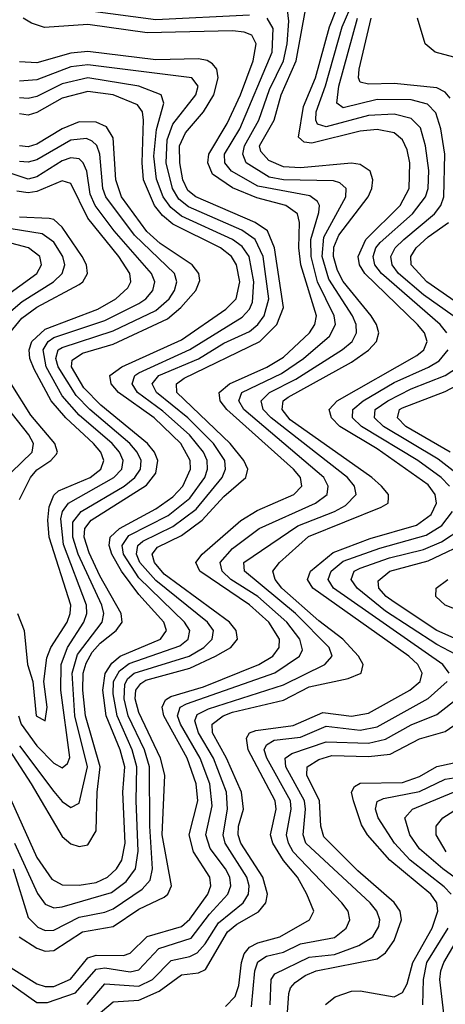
# Model space of a CAD drawing. Header units: inches. Extents: x 990535 to 1117859, y 769386 to 892122.
# Tile 855 of 1056: x 1051330 to 1052330, y 882311 to 884627. Entities that reach past the tile are written whole.
import ezdxf

# ---------------------------------------------------------------- set-up
doc = ezdxf.new("R2010")
doc.units = ezdxf.units.IN
doc.header["$MEASUREMENT"] = 0
doc.layers.add('B0858', color=7, linetype='Continuous')

msp = doc.modelspace()

# ---------------------------------------------------------------- linework, layer by layer
at = {"layer": 'B0858', "color": 5}
for points, elevation in [([(1052333.7, 883890), (1052318.1, 883910), (1052180.1, 884030), (1052165, 884050), (1052160.6, 884070), (1052167.3, 884090), (1052177.5, 884102.5), (1052252.9, 884170), (1052283.7, 884210), (1052289.7, 884230), (1052291.7, 884271.7), (1052284.1, 884330), (1052272, 884372), (1052250, 884394.3), (1052210, 884404.3), (1052150, 884401.6), (1052050, 884374.4), (1052030, 884381.2), (1052025.8, 884390), (1052026.8, 884410), (1052049.1, 884470.9), (1052087.8, 884610), (1052139.7, 884730)], 3260), ([(1051813.7, 882306.3), (1051836.3, 882330), (1051844.8, 882355.2), (1051851.5, 882410), (1051857.9, 882430), (1051870, 882445.9), (1051890, 882456.2), (1051941.3, 882470), (1052011.3, 882510), (1052021.1, 882530), (1052005.1, 882570), (1051983.1, 882610), (1051949.8, 882649.8), (1051925.2, 882690), (1051919.3, 882710), (1051932.5, 882770), (1051930.5, 882790), (1051866.9, 882910), (1051863.2, 882936.8), (1051870.5, 882949.5), (1051884.7, 882955.3), (1051973.1, 882966.9), (1052042.7, 882997.3), (1052110, 882989), (1052150, 882995.6), (1052246.7, 883050), (1052270.9, 883070), (1052276.2, 883090), (1052265.4, 883110), (1052244.8, 883130), (1052018.7, 883290), (1052006.1, 883310), (1052013.7, 883330), (1052066.6, 883373.4), (1052153.4, 883406.6), (1052262.4, 883437.6), (1052297, 883463), (1052309.7, 883490), (1052306.6, 883510), (1052290, 883532.5), (1052170, 883617.4), (1052082.7, 883670), (1052062.9, 883690), (1052057.7, 883710), (1052076.1, 883730), (1052263.3, 883836.7), (1052279.9, 883850), (1052287.4, 883870), (1052281.1, 883890), (1052264.7, 883910), (1052141.3, 884030), (1052128.4, 884050), (1052125.6, 884070), (1052143.4, 884110), (1052224.6, 884190), (1052245.5, 884230), (1052246.9, 884290), (1052240.6, 884320.6), (1052230, 884344.2), (1052210, 884360.3), (1052170, 884368.4), (1052130, 884364.6), (1052016.6, 884336.6), (1051998.6, 884338.6), (1051985.2, 884350), (1051997.4, 884422.6), (1052025.3, 884490), (1052057.9, 884610), (1052089.4, 884690)], 3280), ([(1051488.9, 882311.1), (1051530, 882359.8), (1051610, 882353.7), (1051642.3, 882370), (1051685.8, 882414.2), (1051730, 882424), (1051747.5, 882432.5), (1051766.2, 882453.7), (1051797.2, 882502.8), (1051855.1, 882550), (1051867.8, 882570), (1051869.5, 882590), (1051864.2, 882610), (1051813.2, 882690), (1051808, 882710), (1051818.7, 882770), (1051816.2, 882810), (1051785.3, 882890), (1051750, 882950), (1051741.9, 882978.1), (1051747.3, 882992.7), (1051774.1, 883005.9), (1051950, 883062.9), (1052047.5, 883110), (1052064.7, 883130), (1052057.3, 883150), (1051977.9, 883230), (1051858.5, 883330), (1051856.8, 883350), (1051983.6, 883436.4), (1052069.9, 883470), (1052095.6, 883484.4), (1052120.5, 883510), (1052116.9, 883530), (1052100.2, 883550), (1051921.1, 883690), (1051902.5, 883710), (1051897.3, 883730), (1051917, 883750), (1051979, 883781), (1052088.6, 883851.4), (1052111.4, 883870), (1052121.9, 883890), (1052120.9, 883910), (1052112.1, 883930), (1052056.6, 884016.6), (1052041.3, 884070), (1052045.2, 884114.8), (1052096.5, 884210), (1052097.7, 884230), (1052082.7, 884242.7), (1052067.4, 884247.4), (1051950, 884249.8), (1051916.1, 884256.1), (1051862.7, 884290), (1051854.5, 884310), (1051858.5, 884330), (1051892, 884390), (1051917.4, 884462.6), (1051950.3, 884530), (1051958.9, 884570), (1051962.7, 884622.7), (1051959.6, 884650)], 3340), ([(1051870, 884637.3), (1051650, 884626.5), (1051490, 884647.1)], 3360), ([(1051510, 882283.2), (1051550, 882317.1), (1051610, 882321.3), (1051657.5, 882342.5), (1051710, 882381), (1051750, 882385.3), (1051767.1, 882392.9), (1051818.5, 882481.5), (1051840.5, 882499.5), (1051891.6, 882528.4), (1051908.2, 882550), (1051912.1, 882570), (1051901.8, 882610), (1051850, 882690), (1051843.8, 882710), (1051844.6, 882730), (1051855.9, 882770), (1051851.7, 882810), (1051816.2, 882890), (1051783.5, 882950), (1051782.6, 882970), (1051808.6, 882990), (1051830, 882998.2), (1051950, 883026.1), (1052010, 883057.6), (1052102.4, 883077.6), (1052132.9, 883090), (1052137.6, 883110), (1052126.5, 883130), (1052089.5, 883170), (1052032.8, 883212.8), (1051946.1, 883290), (1051930.4, 883310), (1051925.3, 883330), (1051940.8, 883350), (1052008.5, 883411.5), (1052179.9, 883480.1), (1052196.2, 883490), (1052196.8, 883503.2), (1052196.7, 883510), (1052180.5, 883530), (1052157.8, 883550), (1051965.9, 883685.9), (1051946.6, 883710), (1051949.2, 883730), (1051961.1, 883738.9), (1052110, 883821), (1052150, 883849.4), (1052168.6, 883870), (1052173.8, 883890), (1052168.3, 883910), (1052155.7, 883930), (1052090, 884010.7), (1052076.7, 884036.7), (1052067.7, 884070), (1052068.4, 884091.6), (1052079.8, 884120.2), (1052148.7, 884210), (1052158, 884230), (1052160.3, 884250), (1052154.1, 884270), (1052130, 884286.3), (1052110, 884289.3), (1051990, 884278.2), (1051950, 884280.8), (1051915.4, 884295.4), (1051896.6, 884316.6), (1051893.7, 884330), (1051928, 884390), (1051944.6, 884450), (1051979.7, 884530), (1052001.8, 884650)], 3320), ([(1051303.1, 882363.1), (1051370, 882315.8), (1051395.8, 882315.8), (1051461.6, 882338.4), (1051510, 882393.8), (1051530, 882397.1), (1051590, 882387.6), (1051610, 882392.1), (1051657.1, 882442.9), (1051733.1, 882466.9), (1051776.4, 882523.6), (1051819.2, 882570), (1051826.4, 882590), (1051824, 882610), (1051814, 882630), (1051777.8, 882677.8), (1051767.5, 882710), (1051782.2, 882777.8), (1051776.7, 882830), (1051754.4, 882890), (1051708.3, 882970), (1051701.1, 882990), (1051707.1, 883010), (1051722.4, 883017.6), (1051929.3, 883090.7), (1051987.9, 883130), (1051994.9, 883145.1), (1051988.7, 883170), (1051957.7, 883210), (1051890, 883270.1), (1051825.9, 883310), (1051805.7, 883330), (1051801.1, 883350), (1051830, 883383.5), (1051893.1, 883430), (1052024.9, 883490), (1052052.3, 883510), (1052055.3, 883530), (1052044.6, 883550), (1051856.6, 883710), (1051844.8, 883730), (1051851.9, 883750), (1051945.2, 883794.8), (1051997.3, 883830), (1052057.8, 883882.2), (1052072.4, 883910), (1052069.3, 883930), (1052029.7, 884010), (1052014.8, 884070), (1052014.6, 884110), (1052033.1, 884173.1), (1052034.6, 884190), (1052030, 884198.8), (1052012, 884212), (1051890, 884234.8), (1051827.9, 884270), (1051812, 884290), (1051811.7, 884310), (1051847.3, 884370), (1051923.4, 884550), (1051925.7, 884605.7), (1051911.7, 884630)], 3360), ([(1051310, 882397.3), (1051370, 882359.5), (1051390, 882352.9), (1051410, 882352.9), (1051449.6, 882370.4), (1051490, 882420.6), (1051510, 882427.2), (1051573.9, 882426.1), (1051590, 882431.9), (1051630, 882470.4), (1051710, 882494.2), (1051730, 882511.3), (1051772.6, 882570), (1051779.4, 882590), (1051777.1, 882610), (1051738.6, 882670), (1051728.6, 882710), (1051748.5, 882790), (1051744.8, 882830), (1051723.9, 882890), (1051668.8, 882990), (1051664.6, 883010), (1051672.4, 883027.6), (1051684.9, 883035.1), (1051762, 883058), (1051892.4, 883110), (1051924.6, 883130), (1051940.1, 883150), (1051940.4, 883170), (1051915.3, 883210), (1051870, 883250.5), (1051753.7, 883330), (1051744.3, 883350), (1051758.7, 883370), (1051850, 883449.1), (1051887.9, 883472.1), (1051974.1, 883510), (1051992.9, 883530), (1051990.2, 883550), (1051973.6, 883570), (1051817.1, 883710), (1051801.3, 883730), (1051798.9, 883750), (1051823, 883770), (1051910.7, 883809.3), (1051950, 883833.2), (1052011, 883890), (1052024, 883910), (1052027.7, 883930), (1051990.4, 884050), (1051985.8, 884090), (1051987.5, 884150), (1051982.9, 884170), (1051955.3, 884190), (1051887.4, 884207.4), (1051830, 884231.4), (1051783.2, 884263.2), (1051772.1, 884290), (1051774.3, 884310), (1051817.9, 884382.1), (1051849, 884450), (1051878.7, 884530), (1051886, 884570), (1051876, 884590), (1051857.5, 884597.5), (1051830, 884600), (1051630, 884595.7), (1051490, 884615.2), (1051388.4, 884608.4), (1051358.1, 884618.1), (1051338.5, 884630)], 3380), ([(1052348.9, 883930), (1052279.2, 883979.2), (1052220, 884030), (1052205.4, 884050), (1052202.1, 884070), (1052212.5, 884090), (1052232.8, 884110), (1052304.6, 884170), (1052319.7, 884190), (1052326.7, 884210), (1052329.3, 884310), (1052319.7, 884370), (1052307.9, 884407.9), (1052288.1, 884428.1), (1052250, 884438.2), (1052170, 884439.2), (1052090, 884419.6), (1052075.6, 884430), (1052080.1, 884470), (1052123.8, 884630)], 3240), ([(1052342.1, 884442.1), (1052330, 884456.1), (1052310, 884466.1), (1052210, 884476.7), (1052150, 884474.6), (1052130, 884479.9), (1052126.2, 884490), (1052127.7, 884510), (1052156.4, 884630)], 3220), ([(1052350, 884538.1), (1052306.5, 884550), (1052282.7, 884570), (1052265.1, 884630)], 3180), ([(1051328.5, 882470), (1051370, 882443.2), (1051390, 882436.3), (1051410, 882438), (1051477.9, 882482.1), (1051550, 882494.6), (1051610, 882535.1), (1051670, 882563.6), (1051678.1, 882570), (1051687.1, 882590), (1051665.1, 882710), (1051671.3, 882850), (1051661.2, 882890), (1051610, 882997.1), (1051601.8, 883030), (1051603.2, 883050), (1051614.4, 883065.6), (1051626.7, 883073.3), (1051730, 883101.9), (1051790.3, 883130), (1051825.9, 883150), (1051842, 883170), (1051839.2, 883190), (1051823.5, 883210), (1051670, 883323.1), (1051646.7, 883350), (1051641.3, 883370), (1051654, 883386), (1051710, 883413.3), (1051759.2, 883450), (1051810, 883505.3), (1051861.9, 883550), (1051866.3, 883570), (1051857.1, 883590), (1051825.1, 883630), (1051699.4, 883750), (1051698.3, 883770), (1051716.7, 883783.3), (1051894.5, 883870), (1051934, 883910), (1051950.2, 883950), (1051928.9, 884090), (1051912.6, 884130), (1051883.3, 884150), (1051744.1, 884210), (1051725.2, 884225.2), (1051713.3, 884250), (1051706.2, 884290), (1051705.8, 884330), (1051719.4, 884360.6), (1051762.2, 884410), (1051786.1, 884450), (1051796.5, 884490), (1051793.6, 884510), (1051782.9, 884522.9), (1051770.4, 884530.5), (1051750, 884534.3), (1051650, 884532), (1051490, 884551.7), (1051450, 884548), (1051370, 884525.1), (1051330, 884527.5)], 3420), ([(1051314.4, 882630), (1051350, 882515.8), (1051372.6, 882492.6), (1051390, 882484.9), (1051410, 882485.5), (1051470, 882516.2), (1051530, 882527.9), (1051550, 882536), (1051617.7, 882582.3), (1051636.4, 882603.6), (1051642.5, 882630), (1051635.7, 882730), (1051635.2, 882870), (1051623.4, 882910), (1051585.2, 882990), (1051575.6, 883030), (1051577, 883063), (1051583.6, 883076.4), (1051599, 883090), (1051728.4, 883130), (1051762.9, 883150), (1051782.5, 883170), (1051785.3, 883190), (1051771.6, 883210), (1051650, 883308.2), (1051612.8, 883350), (1051604.5, 883370), (1051607.4, 883390), (1051619.6, 883400.4), (1051690, 883434.6), (1051744.6, 883475.4), (1051805.6, 883550), (1051814.1, 883570), (1051811.9, 883590), (1051785.7, 883630), (1051725.6, 883690), (1051651.4, 883750), (1051641.5, 883770), (1051657.4, 883790), (1051750, 883829.1), (1051810, 883865.6), (1051870, 883893.5), (1051889.9, 883910), (1051904.4, 883930), (1051915.3, 883970), (1051902.3, 884070), (1051883.8, 884110), (1051851.8, 884131.8), (1051726.7, 884186.7), (1051704.4, 884204.4), (1051689.2, 884230), (1051674.7, 884290), (1051676.3, 884343.7), (1051690, 884381), (1051743.8, 884450), (1051749.2, 884470), (1051734.5, 884490), (1051490, 884520.1), (1051450, 884515.5), (1051370, 884485.1), (1051330, 884481.9)], 3440), ([(1051318.2, 882690), (1051372.1, 882572.1), (1051390, 882546.9), (1051410, 882538.3), (1051430, 882540.7), (1051545.7, 882574.3), (1051580.1, 882599.9), (1051602, 882630), (1051608.7, 882671.3), (1051603.7, 882790), (1051605.7, 882870), (1051594.7, 882910), (1051558.9, 882990), (1051550, 883041.5), (1051550.8, 883070), (1051564.3, 883095.7), (1051587.2, 883112.8), (1051706.1, 883153.9), (1051726.1, 883170), (1051729.7, 883190), (1051717.4, 883210), (1051610, 883314.2), (1051574.3, 883370), (1051571.2, 883390), (1051586.6, 883413.4), (1051679, 883461), (1051730, 883501.6), (1051764.8, 883550), (1051771.6, 883570), (1051770.6, 883590), (1051761.7, 883610), (1051729, 883650), (1051666.3, 883706.3), (1051607.1, 883750), (1051594.3, 883770), (1051601, 883790), (1051610, 883796.1), (1051730, 883851.4), (1051853, 883927), (1051870, 883946.1), (1051877.3, 883962.7), (1051880.4, 884010), (1051869.4, 884069.4), (1051853.2, 884093.2), (1051829.9, 884110), (1051710, 884164.8), (1051685, 884185), (1051667.3, 884210), (1051651.5, 884251.5), (1051645.7, 884305.7), (1051651.6, 884368.4), (1051669, 884430), (1051662.3, 884450), (1051609.8, 884470), (1051490, 884489.5), (1051430, 884476), (1051370, 884446.3), (1051350, 884440.9), (1051330, 884443)], 3460), ([(1051301.8, 882810), (1051370, 882656.7), (1051405.8, 882605.8), (1051430, 882592.1), (1051470, 882591.8), (1051510, 882598), (1051536.1, 882610), (1051557.9, 882630), (1051570, 882650), (1051578, 882690), (1051572.6, 882810), (1051577.1, 882870), (1051566.5, 882910), (1051533.7, 882990), (1051525.8, 883050), (1051530.9, 883089.1), (1051546.3, 883113.7), (1051566.4, 883130), (1051660.7, 883170), (1051675.3, 883190), (1051669, 883210), (1051610, 883274.8), (1051569.4, 883330), (1051546.6, 883370), (1051540.2, 883390), (1051542.4, 883410), (1051564.4, 883430), (1051650, 883476.4), (1051690, 883504.9), (1051713.5, 883530), (1051731.4, 883570), (1051730.6, 883590), (1051708.8, 883630), (1051645.8, 883690), (1051562.3, 883750), (1051544.8, 883770), (1051541.7, 883790), (1051569.9, 883810), (1051710, 883873.7), (1051814.5, 883945.5), (1051838.5, 883970), (1051847.4, 884010), (1051839.7, 884050), (1051827.9, 884070), (1051801.9, 884090), (1051690, 884146), (1051665.9, 884165.9), (1051647.1, 884190), (1051620.8, 884250), (1051617.8, 884290), (1051621.2, 884390), (1051618.6, 884410), (1051606.7, 884426.7), (1051550, 884449.8), (1051490, 884457.6), (1051430, 884442.3), (1051370, 884408.1), (1051350, 884402.2), (1051330, 884405)], 3480), ([(1051278.8, 882950), (1051356.9, 882830), (1051430, 882706.2), (1051450, 882688.5), (1051470, 882682.2), (1051490, 882686.2), (1051510, 882719), (1051512.2, 882810), (1051519.6, 882870), (1051484.9, 882990), (1051478.3, 883050), (1051479.6, 883090), (1051486.4, 883113.6), (1051500.8, 883139.2), (1051519.5, 883160.5), (1051556.8, 883190), (1051570.7, 883210), (1051568.7, 883230), (1051518.6, 883318.6), (1051493.2, 883373.2), (1051481.4, 883410), (1051483, 883430), (1051497.7, 883450), (1051628.1, 883531.9), (1051650, 883560.5), (1051654.6, 883590), (1051646.6, 883610), (1051630.6, 883630), (1051520.5, 883720.5), (1051481, 883761), (1051451.5, 883810), (1051453.7, 883826.3), (1051477.7, 883842.3), (1051550, 883863.6), (1051677.1, 883922.9), (1051709.1, 883950), (1051744.3, 883990), (1051753.3, 884013.3), (1051751.1, 884030), (1051735.3, 884050), (1051660.6, 884100.6), (1051628.6, 884128.6), (1051569.2, 884210), (1051556.3, 884250), (1051550, 884348.9), (1051534.3, 884374.3), (1051510, 884385.9), (1051470, 884386.1), (1051430, 884370.3), (1051370, 884333.5), (1051350, 884327.5), (1051330, 884329.6)], 3520), ([(1051330, 882918.9), (1051410, 882811.8), (1051430, 882788.4), (1051450, 882773.8), (1051470, 882784.3), (1051489.1, 882870), (1051460, 882990), (1051453.1, 883090), (1051466, 883134), (1051523.6, 883210), (1051527.9, 883230), (1051523.1, 883250), (1051467.6, 883370), (1051454.8, 883410), (1051455.2, 883444.8), (1051474.2, 883470), (1051575.5, 883530), (1051600.9, 883550), (1051613.9, 883570), (1051615.4, 883590), (1051606.1, 883610), (1051588.7, 883630), (1051494.6, 883710), (1051462.8, 883742.8), (1051420.4, 883810), (1051415.2, 883830), (1051420.9, 883850), (1051430, 883856.1), (1051550, 883894.8), (1051650, 883942.5), (1051681, 883970), (1051693.6, 883990), (1051699.4, 884010), (1051693.7, 884030), (1051599.9, 884119.9), (1051532.4, 884210), (1051525.7, 884230), (1051518.8, 884310), (1051511, 884331), (1051500.6, 884340.6), (1051487.4, 884347.4), (1051450, 884343), (1051370, 884297), (1051350, 884291.3), (1051330, 884293.3)], 3540), ([(1051327.1, 882990), (1051333.6, 882970), (1051370, 882918.8), (1051410, 882878.5), (1051430, 882867.5), (1051442.5, 882877.5), (1051448, 882892), (1051426.6, 883050), (1051427.6, 883110), (1051442.2, 883150), (1051480.6, 883210), (1051488, 883230), (1051487, 883250), (1051432.8, 883392.8), (1051426.8, 883453.2), (1051430.7, 883470), (1051445.1, 883490), (1051551.5, 883550), (1051570.2, 883570), (1051573.4, 883590), (1051564.9, 883610), (1051547.8, 883630), (1051470, 883696.9), (1051430, 883741.8), (1051392.3, 883810), (1051385, 883850), (1051396.9, 883870), (1051410, 883879.4), (1051530, 883918.9), (1051610, 883959.5), (1051626.5, 883970), (1051643.1, 883990), (1051647.3, 884010), (1051640.2, 884030), (1051552.2, 884130), (1051507.1, 884190), (1051496.1, 884216.1), (1051488.2, 884270), (1051479.6, 884290), (1051470, 884299.5), (1051450, 884301.5), (1051430, 884294.5), (1051370, 884256.9), (1051350, 884251.7), (1051310, 884264.6)], 3560), ([(1051325.1, 883230), (1051340.9, 883190), (1051348.7, 883110), (1051361, 883070), (1051369, 882990), (1051390, 882977.8), (1051394.6, 883010), (1051386.6, 883070), (1051393.8, 883126.2), (1051403.2, 883150), (1051441.3, 883210), (1051449.1, 883230), (1051450, 883250), (1051399.3, 883410), (1051396, 883450), (1051399.3, 883480.7), (1051410, 883508.2), (1051421.4, 883518.6), (1051495.9, 883550), (1051520.6, 883570), (1051528.2, 883590), (1051521.1, 883610), (1051503.4, 883630), (1051438.4, 883690), (1051404.3, 883730), (1051364.5, 883804.5), (1051353.6, 883830), (1051352.2, 883850), (1051358.6, 883870), (1051390, 883899), (1051514, 883946), (1051556.3, 883970), (1051584.1, 883995.9), (1051591.4, 884010), (1051588.6, 884030), (1051563.1, 884070), (1051490, 884160.2), (1051450, 884241), (1051430, 884247.8), (1051370, 884222.9), (1051350, 884219.7), (1051323.7, 884223.7)], 3580), ([(1051307, 883890), (1051335.4, 883924.6), (1051370, 883950.5), (1051470, 884003.5), (1051478.6, 884010), (1051489.7, 884030), (1051487.3, 884050), (1051477, 884070), (1051430, 884138.6), (1051410, 884156.4), (1051399.3, 884159.3), (1051330, 884162.5)], 3620), ([(1051303.5, 883936.5), (1051336.1, 883963.9), (1051409.3, 884010), (1051429.9, 884030), (1051436.3, 884050), (1051431.6, 884070), (1051410, 884103.8), (1051382.7, 884122.7), (1051310, 884134.8)], 3640), ([(1052371.6, 883951.6), (1052286.7, 884010), (1052250.4, 884050), (1052249.5, 884070), (1052261.9, 884090), (1052290, 884116.1), (1052337.9, 884150)], 3220), ([(1051250, 883943), (1051370.2, 884030), (1051381.2, 884050), (1051377.7, 884070), (1051351.1, 884090), (1051270, 884111.6)], 3660), ([(1052340.3, 883530), (1052320.8, 883550), (1052265.5, 883590), (1052133.4, 883670), (1052112.3, 883690), (1052112.7, 883710), (1052137.6, 883730), (1052210, 883773.7), (1052290.7, 883809.3), (1052315.5, 883824.5), (1052337.1, 883850)], 3260), ([(1052369.6, 883549.6), (1052313.5, 883593.5), (1052184.9, 883670), (1052163.8, 883690), (1052165.4, 883710), (1052195.2, 883730), (1052250, 883758.3), (1052330, 883789.8), (1052361.5, 883810)], 3240), ([(1052341.7, 883610), (1052237.7, 883670), (1052217.7, 883690), (1052222.7, 883710), (1052230, 883714), (1052330, 883752.4), (1052401, 883790)], 3220), ([(1051330, 883498.1), (1051355.7, 883550), (1051370, 883568), (1051403.4, 883590), (1051415.8, 883604.2), (1051419.1, 883610), (1051412.7, 883630), (1051356.6, 883696.6), (1051310.2, 883770)], 3620), ([(1051310, 883562), (1051359.4, 883610), (1051362.7, 883630), (1051351.4, 883650), (1051298, 883718)], 3640), ([(1052339.6, 883090), (1052324.1, 883110), (1052067.9, 883290), (1052055.2, 883310), (1052062.2, 883330), (1052090, 883353.4), (1052176.2, 883383.8), (1052285.3, 883414.7), (1052322.5, 883437.5), (1052347, 883470)], 3260), ([(1052399.4, 883110), (1052310, 883157.6), (1052190, 883235.5), (1052123.5, 883290), (1052109.1, 883310), (1052116.2, 883330), (1052130, 883336.5), (1052199.1, 883360.9), (1052278.9, 883381.1), (1052321, 883399), (1052369.4, 883430)], 3240), ([(1052400.3, 883150), (1052310, 883190.5), (1052210, 883256.9), (1052191, 883270), (1052174.3, 883290), (1052172.8, 883307.2), (1052200.3, 883330), (1052290, 883354.5), (1052395.4, 883404.6)], 3220), ([(1052430, 883210), (1052329.9, 883250), (1052307.8, 883270), (1052308.5, 883290), (1052336.4, 883310)], 3180), ([(1051874.7, 882305.3), (1051882.8, 882390), (1051890, 882411.6), (1051910, 882424.8), (1051950, 882433.6), (1051990, 882453.2), (1052070, 882468.5), (1052097, 882490), (1052106, 882510), (1052102.2, 882530), (1052087.4, 882550), (1051972.9, 882670), (1051961.9, 882690), (1051957.4, 882710), (1051968.4, 882770), (1051966.3, 882790), (1051910.7, 882890), (1051905, 882910), (1051910, 882921.3), (1051927.9, 882932.1), (1051990, 882939.6), (1052050, 882965.1), (1052130, 882955.7), (1052170, 882963.6), (1052289.8, 883030.2), (1052334.9, 883070)], 3260), ([(1051918.9, 882310), (1051921.4, 882370), (1051930, 882382.8), (1052010, 882421.9), (1052070, 882428.4), (1052127.3, 882450), (1052159.9, 882470), (1052174.3, 882494.3), (1052176.2, 882510), (1052169.3, 882530), (1052153.6, 882550), (1052002.7, 882690), (1051996.3, 882710), (1052001.9, 882770), (1051999.6, 882790), (1051955.4, 882870), (1051953.8, 882890), (1051970, 882901.3), (1052050, 882928.6), (1052150, 882925.5), (1052190, 882934.4), (1052250, 882968.8), (1052310, 882992.9), (1052409.9, 883070)], 3240), ([(1051958.1, 882270), (1051962.9, 882337.1), (1051966.7, 882350), (1051977.5, 882362.5), (1052000.6, 882379.4), (1052026.7, 882390), (1052170, 882418.3), (1052190, 882432), (1052210, 882461.2), (1052227.6, 882510), (1052224.1, 882530), (1052210.5, 882550.5), (1052124.9, 882624.9), (1052045, 882705), (1052037.9, 882730), (1052034.8, 882790), (1052005.2, 882850), (1052005.8, 882870), (1052032.7, 882887.3), (1052064, 882896), (1052150, 882894), (1052200.7, 882899.3), (1052270, 882935.9), (1052330, 882952.8), (1052350, 882966.6)], 3220), ([(1052049.1, 882310.9), (1052071.2, 882328.8), (1052110, 882341.9), (1052130, 882342.9), (1052210, 882329.1), (1052230, 882339.3), (1052240.6, 882359.4), (1052254, 882410), (1052299.6, 882490), (1052313, 882530), (1052310, 882550), (1052296.5, 882570), (1052199.6, 882650), (1052147.7, 882710), (1052133.7, 882733.7), (1052114.9, 882790), (1052110.2, 882810), (1052116.9, 882823.1), (1052130, 882831.3), (1052230, 882833), (1052270, 882846.7), (1052310, 882870.6), (1052390, 882887.5)], 3180), ([(1052344.2, 882570), (1052327.4, 882587.4), (1052247.8, 882650), (1052210.6, 882690), (1052172.6, 882750), (1052166.2, 882770), (1052170, 882787.9), (1052185.1, 882794.9), (1052270, 882811.5), (1052330, 882840.7), (1052350, 882844)], 3160), ([(1052374, 882594), (1052324.1, 882630), (1052270, 882677.2), (1052246.9, 882710), (1052235.5, 882750), (1052253.1, 882770), (1052349.8, 882810.2)], 3140), ([(1052332.7, 882670), (1052308.9, 882710), (1052309.1, 882730), (1052324.5, 882750), (1052350, 882766.6)], 3120), ([(1052277.4, 882310), (1052279.4, 882370), (1052287.2, 882410), (1052336.7, 882490)], 3160), ([(1052326.5, 882290), (1052317.8, 882370), (1052320, 882390), (1052327, 882410), (1052385.3, 882510)], 3140)]:
    msp.add_lwpolyline(points, dxfattribs=dict(at, elevation=elevation))

doc.saveas('drawing.dxf')
